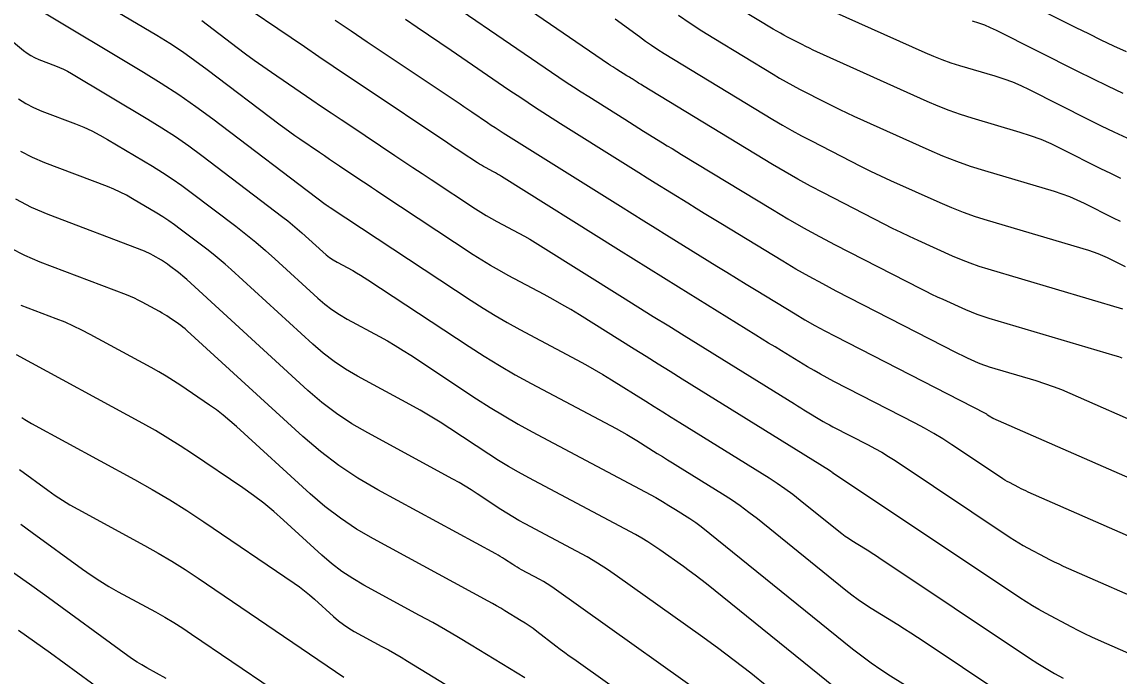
# Model space of a CAD drawing. Extents: x 1354696 to 1366163, y 660729 to 670380.
# Drawn here: x 1361244.3 to 1361334.3, y 664949.3 to 665002.9 of the extents above; entities that cross this region are included whole.
import ezdxf

# ---------------------------------------------------------------- set-up
doc = ezdxf.new("R2010")
doc.units = 0
doc.layers.add('R_Contours', color=7, linetype='Continuous')

msp = doc.modelspace()

# ---------------------------------------------------------------- linework, layer by layer
at = {"layer": 'R_Contours'}
for points in [[(1361334.63, 664979.362), (1361323.576, 664982.634), (1361322.836, 664982.867), (1361322.106, 664983.124), (1361321.385, 664983.406), (1361320.672, 664983.713), (1361317.842, 664984.989), (1361317.137, 664985.313), (1361316.436, 664985.645), (1361315.739, 664985.986), (1361315.046, 664986.336), (1361310.059, 664988.894), (1361309.003, 664989.448), (1361307.958, 664990.02), (1361306.922, 664990.611), (1361305.898, 664991.221), (1361295.215, 664997.709), (1361295.107, 664997.775), (1361295, 664997.841), (1361294.892, 664997.907), (1361294.785, 664997.973), (1361294.356, 664998.239), (1361294.248, 664998.306), (1361294.141, 664998.373), (1361294.034, 664998.439), (1361293.927, 664998.506), (1361293.11, 664999.018), (1361292.938, 664999.126), (1361292.768, 664999.237), (1361292.599, 664999.348), (1361292.431, 664999.462), (1361272.184, 665013.31)], [(1361275.851, 665006.939), (1361288.34, 664998.398), (1361288.948, 664997.986), (1361289.56, 664997.581), (1361290.177, 664997.182), (1361290.797, 664996.789), (1361293.757, 664994.936), (1361294.144, 664994.694), (1361294.532, 664994.452), (1361294.92, 664994.21), (1361295.309, 664993.969), (1361296.864, 664993.006), (1361297.252, 664992.766), (1361297.642, 664992.526), (1361298.032, 664992.288), (1361298.422, 664992.05), (1361305.881, 664987.52), (1361307.151, 664986.764), (1361308.434, 664986.031), (1361309.73, 664985.322), (1361311.039, 664984.635), (1361318.023, 664981.053), (1361318.479, 664980.822), (1361318.938, 664980.598), (1361319.399, 664980.379), (1361319.864, 664980.166), (1361321.727, 664979.326), (1361322.195, 664979.124), (1361322.67, 664978.939), (1361323.151, 664978.769), (1361323.638, 664978.616), (1361333.996, 664975.55), (1361334.283, 664975.46), (1361334.567, 664975.362)], [(1361321.5, 665007.136), (1361330.783, 665002.467), (1361331.81, 665001.957), (1361332.841, 665001.457), (1361333.877, 665000.967), (1361334.918, 665000.487)], [(1361334.988, 664993.374), (1361333.938, 664993.871), (1361332.892, 664994.378), (1361331.852, 664994.895), (1361326.98, 664997.345), (1361326.296, 664997.67), (1361325.6, 664997.964), (1361324.891, 664998.226), (1361324.17, 664998.457), (1361321.26, 664999.318), (1361320.537, 664999.546), (1361319.824, 664999.797), (1361319.119, 665000.073), (1361318.423, 665000.373), (1361306.499, 665005.75)], [(1361338.745, 664949.532), (1361332.645, 664952.21), (1361332.087, 664952.462), (1361331.534, 664952.723), (1361330.987, 664952.995), (1361330.444, 664953.277), (1361328.282, 664954.426), (1361327.746, 664954.72), (1361327.217, 664955.027), (1361326.696, 664955.347), (1361326.183, 664955.681), (1361310.889, 664965.886), (1361310.879, 664965.892), (1361310.869, 664965.899), (1361310.859, 664965.905), (1361310.849, 664965.912), (1361310.808, 664965.937), (1361310.798, 664965.943), (1361310.788, 664965.95), (1361310.779, 664965.957), (1361310.769, 664965.965), (1361310.653, 664966.058), (1361310.63, 664966.076), (1361310.607, 664966.093), (1361310.583, 664966.109), (1361310.559, 664966.125), (1361298.457, 664973.622), (1361297.471, 664974.234), (1361296.487, 664974.846), (1361295.503, 664975.46), (1361294.519, 664976.075), (1361290.037, 664978.881), (1361289.325, 664979.318), (1361288.606, 664979.742), (1361287.88, 664980.153), (1361287.146, 664980.552), (1361284.196, 664982.121), (1361283.464, 664982.521), (1361282.742, 664982.939), (1361282.029, 664983.373), (1361281.327, 664983.824), (1361273.819, 664988.775), (1361273.388, 664989.06), (1361272.957, 664989.346), (1361272.526, 664989.632), (1361272.096, 664989.919), (1361270.334, 664991.095), (1361269.925, 664991.369), (1361269.516, 664991.644), (1361269.108, 664991.92), (1361268.701, 664992.197), (1361267.073, 664993.307), (1361266.667, 664993.587), (1361266.266, 664993.872), (1361265.868, 664994.162), (1361265.473, 664994.457), (1361259.488, 664998.994), (1361258.48, 664999.737), (1361257.452, 665000.451), (1361256.404, 665001.136), (1361255.337, 665001.793), (1361250, 665004.98)], [(1361337.541, 664959.667), (1361326.862, 664964.356), (1361326.667, 664964.443), (1361326.474, 664964.535), (1361326.283, 664964.63), (1361326.093, 664964.728), (1361325.338, 664965.13), (1361325.15, 664965.233), (1361324.966, 664965.34), (1361324.784, 664965.452), (1361324.605, 664965.568), (1361320.607, 664968.236), (1361319.875, 664968.709), (1361319.13, 664969.161), (1361318.373, 664969.591), (1361317.603, 664970), (1361310.931, 664973.423), (1361310.379, 664973.712), (1361309.834, 664974.011), (1361309.293, 664974.32), (1361308.758, 664974.638), (1361306.63, 664975.931), (1361306.098, 664976.255), (1361305.567, 664976.58), (1361305.036, 664976.906), (1361304.507, 664977.233), (1361298.169, 664981.159), (1361296.937, 664981.924), (1361295.706, 664982.69), (1361294.475, 664983.457), (1361293.246, 664984.226), (1361283.635, 664990.243), (1361283.475, 664990.341), (1361283.313, 664990.437), (1361283.15, 664990.529), (1361282.985, 664990.619), (1361282.321, 664990.972), (1361282.156, 664991.062), (1361281.994, 664991.156), (1361281.834, 664991.254), (1361281.676, 664991.355), (1361280.341, 664992.235), (1361280.067, 664992.416), (1361279.793, 664992.598), (1361279.519, 664992.78), (1361279.245, 664992.962), (1361272.194, 664997.672), (1361271.007, 664998.466), (1361269.823, 664999.263), (1361268.64, 665000.063), (1361267.459, 665000.866), (1361260.981, 665005.282)], [(1361245.432, 665004.066), (1361254.259, 664998.796), (1361255.718, 664997.898), (1361257.151, 664996.96), (1361258.557, 664995.983), (1361259.937, 664994.967), (1361269.158, 664987.978), (1361269.178, 664987.963), (1361269.198, 664987.948), (1361269.218, 664987.934), (1361269.239, 664987.919), (1361269.321, 664987.863), (1361269.342, 664987.849), (1361269.363, 664987.835), (1361269.384, 664987.821), (1361269.404, 664987.807), (1361269.494, 664987.747), (1361269.516, 664987.733), (1361269.538, 664987.718), (1361269.559, 664987.704), (1361269.581, 664987.689), (1361281.153, 664980.059), (1361282.127, 664979.433), (1361283.115, 664978.83), (1361284.118, 664978.251), (1361285.134, 664977.695), (1361289.814, 664975.206), (1361290.54, 664974.812), (1361291.259, 664974.405), (1361291.97, 664973.985), (1361292.674, 664973.553), (1361295.475, 664971.799), (1361296.176, 664971.361), (1361296.877, 664970.924), (1361297.579, 664970.488), (1361298.281, 664970.052), (1361305.599, 664965.519), (1361306.261, 664965.094), (1361306.909, 664964.649), (1361307.543, 664964.184), (1361308.163, 664963.699), (1361311.332, 664961.142), (1361311.589, 664960.941), (1361311.852, 664960.748), (1361312.121, 664960.563), (1361312.396, 664960.386), (1361313.506, 664959.697), (1361313.783, 664959.523), (1361314.059, 664959.347), (1361314.333, 664959.169), (1361314.605, 664958.989), (1361326.973, 664950.737), (1361327.653, 664950.295), (1361328.343, 664949.871), (1361329.044, 664949.464), (1361329.755, 664949.075)], [(1361334.484, 664990.073), (1361333.663, 664990.471), (1361332.846, 664990.877), (1361329.585, 664992.517), (1361328.763, 664992.908), (1361327.925, 664993.262), (1361327.073, 664993.577), (1361326.205, 664993.855), (1361322.271, 664995.02), (1361321.329, 664995.316), (1361320.399, 664995.643), (1361319.481, 664996.002), (1361318.575, 664996.393), (1361309.525, 665000.474), (1361309.22, 665000.614), (1361308.916, 665000.758), (1361308.615, 665000.905), (1361308.315, 665001.057), (1361307.12, 665001.67), (1361306.823, 665001.826), (1361306.528, 665001.987), (1361306.237, 665002.153), (1361305.948, 665002.325), (1361303.324, 665003.919)], [(1361259.04, 665003.021), (1361261.934, 665000.827), (1361262.63, 665000.306), (1361263.332, 664999.794), (1361264.041, 664999.291), (1361264.756, 664998.797), (1361268.08, 664996.532), (1361268.874, 664995.992), (1361269.67, 664995.454), (1361270.466, 664994.918), (1361271.264, 664994.383), (1361274.884, 664991.966), (1361275.63, 664991.469), (1361276.375, 664990.973), (1361277.122, 664990.478), (1361277.869, 664989.985), (1361281.501, 664987.59), (1361281.931, 664987.313), (1361282.368, 664987.047), (1361282.81, 664986.792), (1361283.259, 664986.546), (1361285.065, 664985.585), (1361285.515, 664985.341), (1361285.96, 664985.089), (1361286.4, 664984.83), (1361286.836, 664984.562), (1361293.563, 664980.35), (1361294.829, 664979.558), (1361296.096, 664978.768), (1361297.364, 664977.979), (1361298.633, 664977.192), (1361307.688, 664971.583), (1361307.947, 664971.423), (1361308.207, 664971.263), (1361308.468, 664971.103), (1361308.729, 664970.945), (1361309.772, 664970.311), (1361310.035, 664970.155), (1361310.299, 664970.003), (1361310.567, 664969.857), (1361310.837, 664969.715), (1361313.726, 664968.233), (1361314.293, 664967.932), (1361314.852, 664967.615), (1361315.4, 664967.282), (1361315.94, 664966.933), (1361325.394, 664960.624), (1361325.74, 664960.399), (1361326.091, 664960.184), (1361326.448, 664959.976), (1361326.81, 664959.778), (1361328.268, 664959.003), (1361328.635, 664958.812), (1361329.004, 664958.629), (1361329.377, 664958.453), (1361329.754, 664958.283), (1361337.857, 664954.725)], [(1361269.975, 665003.072), (1361271.296, 665002.183), (1361272.618, 665001.298), (1361279.911, 664996.427), (1361280.234, 664996.211), (1361280.556, 664995.993), (1361280.878, 664995.775), (1361281.199, 664995.556), (1361282.483, 664994.678), (1361282.805, 664994.46), (1361283.129, 664994.246), (1361283.455, 664994.035), (1361283.784, 664993.827), (1361293.416, 664987.796), (1361294.365, 664987.202), (1361295.314, 664986.61), (1361296.265, 664986.019), (1361297.216, 664985.429), (1361301.326, 664982.883), (1361302.125, 664982.389), (1361302.926, 664981.897), (1361303.728, 664981.406), (1361304.531, 664980.917), (1361307.744, 664978.965), (1361308.552, 664978.485), (1361309.368, 664978.019), (1361310.192, 664977.568), (1361311.024, 664977.131), (1361323.334, 664970.816), (1361323.387, 664970.788), (1361323.439, 664970.759), (1361323.49, 664970.728), (1361323.54, 664970.695), (1361323.815, 664970.512), (1361323.827, 664970.504), (1361323.84, 664970.496), (1361323.853, 664970.489), (1361323.866, 664970.482), (1361323.917, 664970.454), (1361323.93, 664970.447), (1361323.944, 664970.441), (1361323.957, 664970.434), (1361323.97, 664970.428), (1361337.224, 664964.609)], [(1361336.908, 664969.552), (1361330.326, 664972.441), (1361329.638, 664972.73), (1361328.942, 664972.998), (1361328.238, 664973.243), (1361327.526, 664973.466), (1361323.7, 664974.598), (1361323.466, 664974.672), (1361323.234, 664974.753), (1361323.006, 664974.842), (1361322.781, 664974.939), (1361321.885, 664975.343), (1361321.662, 664975.446), (1361321.44, 664975.551), (1361321.219, 664975.659), (1361321, 664975.77), (1361311.117, 664980.839), (1361310.004, 664981.423), (1361308.902, 664982.027), (1361307.811, 664982.65), (1361306.73, 664983.293), (1361301.63, 664986.391), (1361300.956, 664986.8), (1361300.284, 664987.212), (1361299.613, 664987.625), (1361298.942, 664988.039), (1361296.262, 664989.699), (1361295.593, 664990.115), (1361294.923, 664990.531), (1361294.255, 664990.948), (1361293.586, 664991.366), (1361288.484, 664994.56), (1361287.415, 664995.238), (1361286.352, 664995.925), (1361285.297, 664996.624), (1361284.249, 664997.333), (1361279.518, 665000.569), (1361278.583, 665001.206), (1361277.646, 665001.841), (1361276.708, 665002.473), (1361275.768, 665003.103)], [(1361292.976, 665003.173), (1361294.955, 665001.71), (1361295.454, 665001.35), (1361295.96, 665001.001), (1361296.474, 665000.664), (1361296.996, 665000.339), (1361305.915, 664994.922), (1361306.694, 664994.459), (1361307.481, 664994.009), (1361308.276, 664993.574), (1361309.079, 664993.153), (1361312.308, 664991.496), (1361313.118, 664991.087), (1361313.932, 664990.689), (1361314.752, 664990.3), (1361315.576, 664989.922), (1361319.618, 664988.099), (1361320.574, 664987.688), (1361321.542, 664987.309), (1361322.522, 664986.964), (1361323.514, 664986.652), (1361331.822, 664984.193), (1361332.215, 664984.067), (1361332.602, 664983.924), (1361332.982, 664983.764), (1361333.355, 664983.586), (1361334.834, 664982.843)], [(1361298.18, 665003.469), (1361299.13, 665002.816), (1361300.095, 665002.184), (1361301.074, 665001.574), (1361305.931, 664998.624), (1361306.465, 664998.306), (1361307.005, 664997.998), (1361307.549, 664997.7), (1361308.1, 664997.411), (1361310.311, 664996.276), (1361310.866, 664995.996), (1361311.424, 664995.723), (1361311.986, 664995.457), (1361312.55, 664995.198), (1361318.727, 664992.413), (1361319.844, 664991.932), (1361320.975, 664991.489), (1361322.121, 664991.086), (1361323.281, 664990.721), (1361329.013, 664989.024), (1361329.644, 664988.822), (1361330.263, 664988.593), (1361330.872, 664988.336), (1361331.47, 664988.052), (1361333.84, 664986.86), (1361334.434, 664986.565)], [(1361322.28, 665003.016), (1361322.783, 665002.855), (1361323.277, 665002.672), (1361323.763, 665002.467), (1361324.24, 665002.24), (1361330.908, 664998.887), (1361332.147, 664998.271), (1361333.391, 664997.668), (1361334.642, 664997.077)], [(1361242.768, 665001.931), (1361244.405, 665000.573), (1361244.695, 665000.352), (1361245, 665000.156), (1361245.321, 664999.987), (1361245.656, 664999.844), (1361247.029, 664999.322), (1361247.369, 664999.185), (1361247.701, 664999.033), (1361248.027, 664998.866), (1361248.346, 664998.685), (1361254.617, 664994.942), (1361255.757, 664994.24), (1361256.877, 664993.507), (1361257.975, 664992.744), (1361259.053, 664991.95), (1361265.697, 664986.914), (1361266.098, 664986.603), (1361266.492, 664986.282), (1361266.878, 664985.953), (1361267.257, 664985.615), (1361268.968, 664984.049), (1361269.244, 664983.813), (1361269.532, 664983.594), (1361269.833, 664983.393), (1361270.147, 664983.21), (1361271.428, 664982.516), (1361271.747, 664982.339), (1361272.061, 664982.155), (1361272.371, 664981.965), (1361272.677, 664981.767), (1361280.978, 664976.294), (1361282.225, 664975.493), (1361283.489, 664974.722), (1361284.772, 664973.981), (1361286.072, 664973.269), (1361293.055, 664969.556), (1361293.488, 664969.321), (1361293.917, 664969.078), (1361294.341, 664968.828), (1361294.761, 664968.57), (1361296.431, 664967.524), (1361296.849, 664967.263), (1361297.267, 664967.002), (1361297.686, 664966.742), (1361298.104, 664966.482), (1361301.767, 664964.213), (1361302.509, 664963.737), (1361303.235, 664963.239), (1361303.946, 664962.718), (1361304.64, 664962.175), (1361311.895, 664956.319), (1361312.4, 664955.924), (1361312.916, 664955.545), (1361313.444, 664955.182), (1361313.984, 664954.836), (1361316.164, 664953.482), (1361316.708, 664953.141), (1361317.249, 664952.796), (1361317.787, 664952.446), (1361318.322, 664952.092), (1361327.762, 664945.793)], [(1361243.983, 664996.62), (1361244.595, 664996.228), (1361245.238, 664995.888), (1361245.911, 664995.601), (1361248.665, 664994.555), (1361249.347, 664994.279), (1361250.014, 664993.974), (1361250.668, 664993.64), (1361251.307, 664993.277), (1361254.984, 664991.082), (1361255.801, 664990.579), (1361256.602, 664990.054), (1361257.389, 664989.508), (1361258.161, 664988.939), (1361261.832, 664986.156), (1361262.657, 664985.516), (1361263.467, 664984.857), (1361264.261, 664984.18), (1361265.04, 664983.484), (1361268.56, 664980.265), (1361269.127, 664979.778), (1361269.719, 664979.328), (1361270.339, 664978.916), (1361270.984, 664978.54), (1361273.619, 664977.112), (1361274.274, 664976.748), (1361274.92, 664976.37), (1361275.558, 664975.978), (1361276.188, 664975.572), (1361281.599, 664972.004), (1361282.717, 664971.286), (1361283.852, 664970.594), (1361285.002, 664969.929), (1361286.169, 664969.291), (1361296.296, 664963.905), (1361296.436, 664963.829), (1361296.575, 664963.751), (1361296.712, 664963.67), (1361296.847, 664963.587), (1361297.387, 664963.249), (1361297.522, 664963.164), (1361297.658, 664963.08), (1361297.793, 664962.996), (1361297.928, 664962.912), (1361299.112, 664962.178), (1361299.352, 664962.025), (1361299.586, 664961.864), (1361299.816, 664961.695), (1361300.04, 664961.52), (1361312.458, 664951.496), (1361313.21, 664950.907), (1361313.98, 664950.342), (1361314.767, 664949.802), (1361315.571, 664949.285), (1361318.822, 664947.267)], [(1361313.02, 664946.673), (1361300.456, 664956.816), (1361299.993, 664957.184), (1361299.524, 664957.545), (1361299.051, 664957.899), (1361298.571, 664958.246), (1361296.644, 664959.619), (1361296.157, 664959.954), (1361295.66, 664960.273), (1361295.153, 664960.575), (1361294.636, 664960.861), (1361285.873, 664965.521), (1361285.035, 664965.979), (1361284.209, 664966.457), (1361283.394, 664966.954), (1361282.591, 664967.47), (1361279.4, 664969.574), (1361278.597, 664970.091), (1361277.783, 664970.591), (1361276.959, 664971.073), (1361276.124, 664971.537), (1361271.821, 664973.869), (1361270.844, 664974.438), (1361269.907, 664975.063), (1361269.01, 664975.744), (1361268.152, 664976.481), (1361261.448, 664982.611), (1361260.963, 664983.044), (1361260.469, 664983.465), (1361259.966, 664983.875), (1361259.453, 664984.273), (1361257.268, 664985.929), (1361256.802, 664986.272), (1361256.328, 664986.602), (1361255.844, 664986.918), (1361255.351, 664987.222), (1361253.363, 664988.408), (1361252.861, 664988.694), (1361252.347, 664988.956), (1361251.823, 664989.196), (1361251.287, 664989.413), (1361246.166, 664991.357), (1361245.155, 664991.789), (1361244.19, 664992.299)], [(1361305.454, 664948.412), (1361304.105, 664949.485), (1361302.74, 664950.537), (1361301.36, 664951.568), (1361299.964, 664952.579), (1361293.152, 664957.432), (1361292.338, 664957.992), (1361291.507, 664958.525), (1361290.659, 664959.031), (1361289.794, 664959.509), (1361285.578, 664961.751), (1361285.068, 664962.03), (1361284.566, 664962.32), (1361284.071, 664962.622), (1361283.582, 664962.936), (1361281.642, 664964.215), (1361281.154, 664964.53), (1361280.659, 664964.834), (1361280.158, 664965.127), (1361279.651, 664965.409), (1361272.658, 664969.199), (1361271.349, 664969.961), (1361270.094, 664970.798), (1361268.892, 664971.71), (1361267.744, 664972.697), (1361257.808, 664981.781), (1361257.642, 664981.93), (1361257.473, 664982.074), (1361257.3, 664982.215), (1361257.124, 664982.351), (1361256.376, 664982.919), (1361256.216, 664983.036), (1361256.053, 664983.149), (1361255.887, 664983.258), (1361255.719, 664983.362), (1361255.037, 664983.768), (1361254.865, 664983.866), (1361254.689, 664983.956), (1361254.509, 664984.038), (1361254.326, 664984.113), (1361246.421, 664987.114), (1361245.073, 664987.69), (1361243.785, 664988.371)], [(1361303.105, 664945.666), (1361287.973, 664956.447), (1361287.684, 664956.646), (1361287.389, 664956.835), (1361287.087, 664957.015), (1361286.78, 664957.185), (1361285.283, 664957.981), (1361285.102, 664958.08), (1361284.923, 664958.183), (1361284.747, 664958.291), (1361284.574, 664958.402), (1361283.885, 664958.857), (1361283.711, 664958.968), (1361283.535, 664959.076), (1361283.357, 664959.18), (1361283.177, 664959.281), (1361273.495, 664964.529), (1361271.855, 664965.483), (1361270.282, 664966.532), (1361268.775, 664967.675), (1361267.336, 664968.913), (1361257.844, 664977.592), (1361257.672, 664977.743), (1361257.495, 664977.888), (1361257.312, 664978.027), (1361257.125, 664978.159), (1361256.365, 664978.675), (1361256.173, 664978.801), (1361255.979, 664978.923), (1361255.781, 664979.04), (1361255.581, 664979.152), (1361254.138, 664979.937), (1361253.828, 664980.099), (1361253.513, 664980.25), (1361253.193, 664980.39), (1361252.868, 664980.52), (1361245.765, 664983.217), (1361244.524, 664983.747), (1361243.339, 664984.373)], [(1361306.913, 664938.277), (1361289.565, 664950.638), (1361289.194, 664950.904), (1361288.825, 664951.174), (1361288.459, 664951.448), (1361288.095, 664951.724), (1361286.541, 664952.915), (1361286.228, 664953.149), (1361285.908, 664953.375), (1361285.582, 664953.592), (1361285.251, 664953.801), (1361283.914, 664954.618), (1361283.578, 664954.82), (1361283.24, 664955.018), (1361282.899, 664955.211), (1361282.556, 664955.4), (1361273.127, 664960.511), (1361271.746, 664961.315), (1361270.421, 664962.199), (1361269.152, 664963.162), (1361267.94, 664964.204), (1361261.885, 664969.74), (1361261.354, 664970.208), (1361260.806, 664970.657), (1361260.243, 664971.085), (1361259.663, 664971.494), (1361257.315, 664973.087), (1361256.723, 664973.478), (1361256.122, 664973.854), (1361255.512, 664974.215), (1361254.893, 664974.562), (1361249.884, 664977.286), (1361249.204, 664977.641), (1361248.513, 664977.972), (1361247.811, 664978.28), (1361247.099, 664978.565), (1361244.207, 664979.663)], [(1361285.543, 664949.116), (1361281.158, 664951.797), (1361280.11, 664952.428), (1361279.055, 664953.045), (1361277.991, 664953.649), (1361276.92, 664954.239), (1361272.343, 664956.72), (1361271.424, 664957.254), (1361270.543, 664957.842), (1361269.699, 664958.482), (1361268.893, 664959.175), (1361265.745, 664962.054), (1361264.946, 664962.758), (1361264.123, 664963.432), (1361263.276, 664964.076), (1361262.406, 664964.69), (1361258.264, 664967.499), (1361257.272, 664968.154), (1361256.265, 664968.785), (1361255.243, 664969.39), (1361254.206, 664969.971), (1361243.825, 664975.616)], [(1361244.262, 664970.465), (1361244.519, 664970.297), (1361244.782, 664970.137), (1361245.049, 664969.985), (1361253.518, 664965.381), (1361254.974, 664964.566), (1361256.409, 664963.716), (1361257.822, 664962.831), (1361259.214, 664961.911), (1361266.628, 664956.883), (1361267.06, 664956.578), (1361267.48, 664956.259), (1361267.888, 664955.924), (1361268.285, 664955.575), (1361269.847, 664954.147), (1361270.247, 664953.803), (1361270.665, 664953.485), (1361271.102, 664953.194), (1361271.558, 664952.928), (1361273.829, 664951.698), (1361274.36, 664951.405), (1361274.888, 664951.105), (1361275.412, 664950.799), (1361275.931, 664950.486), (1361285.835, 664944.431)], [(1361244.063, 664966.207), (1361246.406, 664964.5), (1361246.998, 664964.083), (1361247.603, 664963.687), (1361248.22, 664963.31), (1361248.851, 664962.954), (1361254.349, 664959.964), (1361255.47, 664959.337), (1361256.574, 664958.683), (1361257.662, 664958.002), (1361258.733, 664957.294), (1361270.695, 664949.18)], [(1361244.185, 664961.713), (1361245.111, 664961.046), (1361249.239, 664958.038), (1361249.95, 664957.538), (1361250.677, 664957.062), (1361251.418, 664956.61), (1361252.175, 664956.182), (1361255.233, 664954.519), (1361255.992, 664954.094), (1361256.74, 664953.651), (1361257.477, 664953.19), (1361258.203, 664952.71), (1361264.824, 664948.219)], [(1361256.117, 664949.074), (1361254.516, 664949.945), (1361254.119, 664950.169), (1361253.731, 664950.405), (1361253.351, 664950.655), (1361252.978, 664950.917), (1361246.159, 664955.886), (1361244.894, 664956.796), (1361243.619, 664957.691)], [(1361243.992, 664953.02), (1361245.305, 664952.099), (1361246.607, 664951.162), (1361256.717, 664943.795)]]:
    msp.add_lwpolyline(points, dxfattribs=at)

doc.saveas('drawing.dxf')
